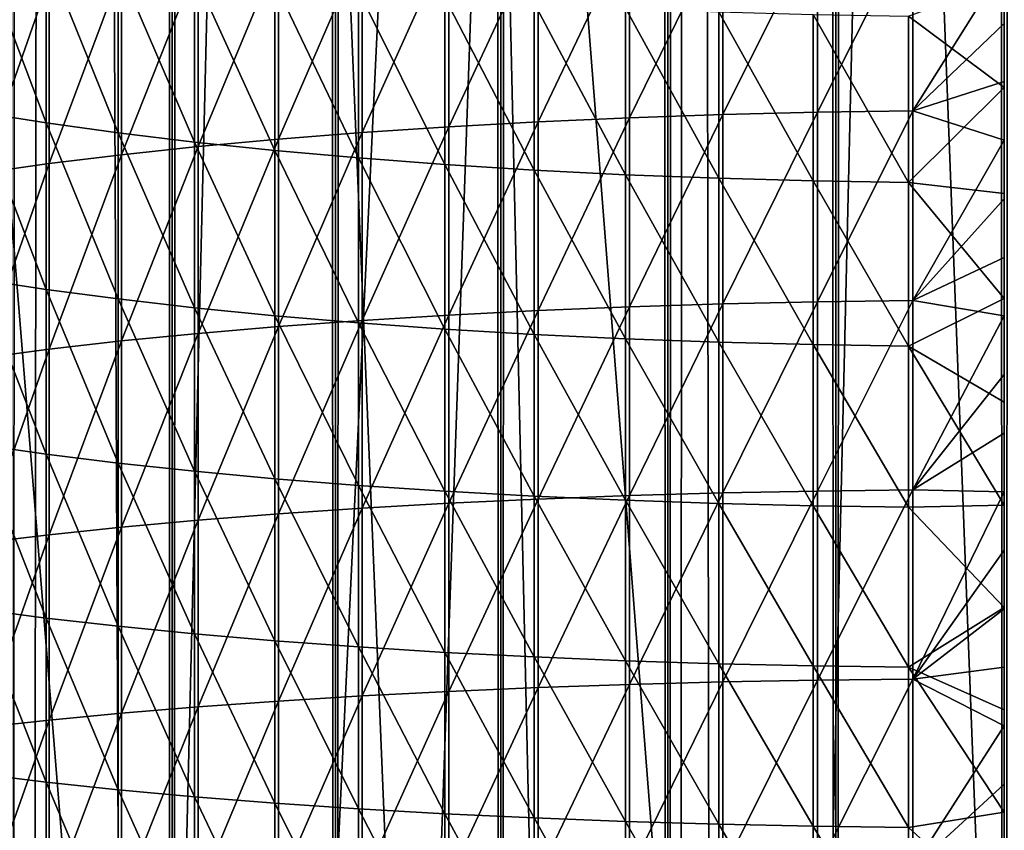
# Model space of a CAD drawing. Header units: millimetres. Extents: x -46 to 46, y -9 to 3208.
# Tile 269 of 401: x -2.46 to 0, y 27.63 to 29.65. Entities that reach past the tile are written whole.
import ezdxf

# ---------------------------------------------------------------- set-up
doc = ezdxf.new("R2010")
doc.units = ezdxf.units.MM
doc.header["$LTSCALE"] = 65.185185
for name, color, linetype in [('18', 7, 'CONTINUOUS'), ('19', 7, 'CONTINUOUS'), ('28', 7, 'CONTINUOUS'), ('30', 7, 'CONTINUOUS'), ('31', 7, 'CONTINUOUS'), ('32', 7, 'CONTINUOUS'), ('33', 7, 'CONTINUOUS')]:
    doc.layers.add(name, color=color, linetype=linetype)

msp = doc.modelspace()

# ---------------------------------------------------------------- linework, layer by layer
at = {"layer": '18', "color": 7, "linetype": 'CONTINUOUS'}
for points in [[(-2.4771, 11.3, 65.0791), (-2.0763, 11.3, 65.2069), (-2.4771, 1111.3, 65.0791), (-2.4771, 11.3, 65.0791)], [(-2.4771, 1111.3, 65.0791), (-2.0763, 11.3, 65.2069), (-2.0763, 1111.3, 65.2069), (-2.4771, 1111.3, 65.0791)], [(-2.0763, 11.3, 50.7931), (-2.4771, 11.3, 50.9209), (-2.0763, 1111.3, 50.7931), (-2.0763, 11.3, 50.7931)], [(-2.0763, 1111.3, 50.7931), (-2.4771, 11.3, 50.9209), (-2.4771, 1111.3, 50.9209), (-2.0763, 1111.3, 50.7931)], [(-2.0763, 11.3, 65.2069), (-1.6689, 11.3, 65.312), (-2.0763, 1111.3, 65.2069), (-2.0763, 11.3, 65.2069)], [(-2.0763, 1111.3, 65.2069), (-1.6689, 11.3, 65.312), (-1.6689, 1111.3, 65.312), (-2.0763, 1111.3, 65.2069)], [(-1.6689, 11.3, 50.688), (-2.0763, 11.3, 50.7931), (-1.6689, 1111.3, 50.688), (-1.6689, 11.3, 50.688)], [(-1.6689, 1111.3, 50.688), (-2.0763, 11.3, 50.7931), (-2.0763, 1111.3, 50.7931), (-1.6689, 1111.3, 50.688)], [(-1.6689, 11.3, 65.312), (-1.2563, 11.3, 65.394), (-1.6689, 1111.3, 65.312), (-1.6689, 11.3, 65.312)], [(-1.6689, 1111.3, 65.312), (-1.2563, 11.3, 65.394), (-1.2563, 1111.3, 65.394), (-1.6689, 1111.3, 65.312)], [(-1.2563, 11.3, 50.606), (-1.6689, 11.3, 50.688), (-1.2563, 1111.3, 50.606), (-1.2563, 11.3, 50.606)], [(-1.2563, 1111.3, 50.606), (-1.6689, 11.3, 50.688), (-1.6689, 1111.3, 50.688), (-1.2563, 1111.3, 50.606)], [(-1.2563, 11.3, 65.394), (-0.8397, 11.3, 65.4528), (-1.2563, 1111.3, 65.394), (-1.2563, 11.3, 65.394)], [(-1.2563, 1111.3, 65.394), (-0.8397, 11.3, 65.4528), (-0.8397, 1111.3, 65.4528), (-1.2563, 1111.3, 65.394)], [(-0.8397, 11.3, 50.5472), (-1.2563, 11.3, 50.606), (-0.8397, 1111.3, 50.5472), (-0.8397, 11.3, 50.5472)], [(-0.8397, 1111.3, 50.5472), (-1.2563, 11.3, 50.606), (-1.2563, 1111.3, 50.606), (-0.8397, 1111.3, 50.5472)], [(-0.8397, 11.3, 65.4528), (-0.4205, 11.3, 65.4882), (-0.8397, 1111.3, 65.4528), (-0.8397, 11.3, 65.4528)], [(-0.8397, 1111.3, 65.4528), (-0.4205, 11.3, 65.4882), (-0.4205, 1111.3, 65.4882), (-0.8397, 1111.3, 65.4528)], [(-0.4205, 11.3, 50.5118), (-0.8397, 11.3, 50.5472), (-0.4205, 1111.3, 50.5118), (-0.4205, 11.3, 50.5118)], [(-0.4205, 1111.3, 50.5118), (-0.8397, 11.3, 50.5472), (-0.8397, 1111.3, 50.5472), (-0.4205, 1111.3, 50.5118)], [(0, 11.3, 65.5), (0, 1111.3, 65.5), (-0.4205, 1111.3, 65.4882), (0, 11.3, 65.5)], [(-0.4205, 11.3, 65.4882), (0, 11.3, 65.5), (-0.4205, 1111.3, 65.4882), (-0.4205, 11.3, 65.4882)], [(0, 11.3, 50.5), (-0.4205, 11.3, 50.5118), (0, 1111.3, 50.5), (0, 11.3, 50.5)], [(0, 1111.3, 50.5), (-0.4205, 11.3, 50.5118), (-0.4205, 1111.3, 50.5118), (0, 1111.3, 50.5)]]:
    msp.add_3dface(points, dxfattribs=at)
at = {"layer": '19', "color": 7, "linetype": 'CONTINUOUS'}
for points in [[(0, 1111.3, 65.5), (0, 11.3, 65.5), (0.4205, 11.3, 65.4882), (0, 1111.3, 65.5)], [(0, 1111.3, 65.5), (0.4205, 11.3, 65.4882), (0.4205, 1111.3, 65.4882), (0, 1111.3, 65.5)], [(0, 11.3, 50.5), (0, 1111.3, 50.5), (0.4205, 1111.3, 50.5118), (0, 11.3, 50.5)], [(0.4205, 11.3, 50.5118), (0, 11.3, 50.5), (0.4205, 1111.3, 50.5118), (0.4205, 11.3, 50.5118)]]:
    msp.add_3dface(points, dxfattribs=at)
at = {"layer": '28', "color": 7, "linetype": 'CONTINUOUS'}
for points in [[(-0.4664, 29.8927, 61.1162), (-0.4664, 29.4237, 61.1856), (-0.2284, 29.8963, 61.1396), (-0.4664, 29.8927, 61.1162)], [(-0.2284, 29.8963, 61.1396), (-0.4664, 29.4237, 61.1856), (-0.2284, 29.4271, 61.2092), (-0.2284, 29.8963, 61.1396)], [(-0.2284, 29.8963, 61.1396), (-0.2284, 29.4271, 61.2092), (0, 29.7906, 61.1632), (-0.2284, 29.8963, 61.1396)], [(-1.1631, 29.8674, 60.9504), (-1.1631, 29.4, 61.0196), (-0.9348, 29.8782, 61.0213), (-1.1631, 29.8674, 60.9504)], [(-0.9348, 29.8782, 61.0213), (-1.1631, 29.4, 61.0196), (-0.9348, 29.4101, 61.0907), (-0.9348, 29.8782, 61.0213)], [(-0.9348, 29.8782, 61.0213), (-0.9348, 29.4101, 61.0907), (-0.7023, 29.8867, 61.0766), (-0.9348, 29.8782, 61.0213)], [(-0.7023, 29.8867, 61.0766), (-0.9348, 29.4101, 61.0907), (-0.7023, 29.4181, 61.1461), (-0.7023, 29.8867, 61.0766)], [(-0.7023, 29.8867, 61.0766), (-0.7023, 29.4181, 61.1461), (-0.4664, 29.8927, 61.1162), (-0.7023, 29.8867, 61.0766)], [(-0.4664, 29.8927, 61.1162), (-0.7023, 29.4181, 61.1461), (-0.4664, 29.4237, 61.1856), (-0.4664, 29.8927, 61.1162)], [(-2.3907, 29.8177, 55.0262), (-2.3907, 29.3973, 55.0951), (-2.5597, 29.8455, 55.1932), (-2.3907, 29.8177, 55.0262)], [(-2.5597, 29.8455, 55.1932), (-2.3907, 29.3973, 55.0951), (-2.5597, 29.4241, 55.2622), (-2.5597, 29.8455, 55.1932)], [(-1.6022, 29.8387, 60.7632), (-1.6022, 29.3732, 60.8322), (-1.3859, 29.8542, 60.8642), (-1.6022, 29.8387, 60.7632)], [(-1.3859, 29.8542, 60.8642), (-1.6022, 29.3732, 60.8322), (-1.3858, 29.3876, 60.9334), (-1.3859, 29.8542, 60.8642)], [(-1.3859, 29.8542, 60.8642), (-1.3858, 29.3876, 60.9334), (-1.1631, 29.8674, 60.9504), (-1.3859, 29.8542, 60.8642)], [(-1.1631, 29.8674, 60.9504), (-1.3858, 29.3876, 60.9334), (-1.1631, 29.4, 61.0196), (-1.1631, 29.8674, 60.9504)], [(-2.0113, 29.8013, 60.5187), (-2.0113, 29.3381, 60.5873), (-1.811, 29.8211, 60.6479), (-2.0113, 29.8013, 60.5187)], [(-1.811, 29.8211, 60.6479), (-2.0113, 29.3381, 60.5873), (-1.811, 29.3566, 60.7167), (-1.811, 29.8211, 60.6479)], [(-1.811, 29.8211, 60.6479), (-1.811, 29.3566, 60.7167), (-1.6022, 29.8387, 60.7632), (-1.811, 29.8211, 60.6479)], [(-1.6022, 29.8387, 60.7632), (-1.811, 29.3566, 60.7167), (-1.6022, 29.3732, 60.8322), (-1.6022, 29.8387, 60.7632)], [(-2.2105, 29.7919, 54.871), (-2.2105, 29.3723, 54.9397), (-2.3907, 29.8177, 55.0262), (-2.2105, 29.7919, 54.871)], [(-2.3907, 29.8177, 55.0262), (-2.2105, 29.3723, 54.9397), (-2.3907, 29.3973, 55.0951), (-2.3907, 29.8177, 55.0262)], [(-2.2023, 29.7795, 60.3762), (-2.2023, 29.3177, 60.4447), (-2.0113, 29.8013, 60.5187), (-2.2023, 29.7795, 60.3762)], [(-2.0113, 29.8013, 60.5187), (-2.2023, 29.3177, 60.4447), (-2.0113, 29.3381, 60.5873), (-2.0113, 29.8013, 60.5187)], [(-2.383, 29.7558, 60.2212), (-2.383, 29.2955, 60.2894), (-2.2023, 29.7795, 60.3762), (-2.383, 29.7558, 60.2212)], [(-2.2023, 29.7795, 60.3762), (-2.383, 29.2955, 60.2894), (-2.2023, 29.3177, 60.4447), (-2.2023, 29.7795, 60.3762)], [(-2.02, 29.7681, 54.7283), (-2.02, 29.3493, 54.7969), (-2.2105, 29.7919, 54.871), (-2.02, 29.7681, 54.7283)], [(-2.2105, 29.7919, 54.871), (-2.02, 29.3493, 54.7969), (-2.2105, 29.3723, 54.9397), (-2.2105, 29.7919, 54.871)], [(0, 29.7906, 61.1632), (-0.2284, 29.4271, 61.2092), (0, 29.6457, 61.1849), (0, 29.7906, 61.1632)], [(-2.5525, 29.7303, 60.0544), (-2.5525, 29.2716, 60.1224), (-2.383, 29.7558, 60.2212), (-2.5525, 29.7303, 60.0544)], [(-2.383, 29.7558, 60.2212), (-2.5525, 29.2716, 60.1224), (-2.383, 29.2955, 60.2894), (-2.383, 29.7558, 60.2212)], [(-1.82, 29.7465, 54.5988), (-1.82, 29.3284, 54.6673), (-2.02, 29.7681, 54.7283), (-1.82, 29.7465, 54.5988)], [(-2.02, 29.7681, 54.7283), (-1.82, 29.3284, 54.6673), (-2.02, 29.3493, 54.7969), (-2.02, 29.7681, 54.7283)], [(0, 29.7526, 54.0803), (0, 29.4854, 54.1246), (-0.2389, 29.664, 54.1034), (0, 29.7526, 54.0803)], [(-1.6115, 29.7272, 54.483), (-1.6115, 29.3098, 54.5514), (-1.82, 29.7465, 54.5988), (-1.6115, 29.7272, 54.483)], [(-1.82, 29.7465, 54.5988), (-1.6115, 29.3098, 54.5514), (-1.82, 29.3284, 54.6673), (-1.82, 29.7465, 54.5988)], [(-1.3955, 29.7103, 54.3816), (-1.3955, 29.2935, 54.4499), (-1.6115, 29.7272, 54.483), (-1.3955, 29.7103, 54.3816)], [(-1.6115, 29.7272, 54.483), (-1.3955, 29.2935, 54.4499), (-1.6115, 29.3098, 54.5514), (-1.6115, 29.7272, 54.483)], [(-1.173, 29.6959, 54.295), (-1.173, 29.2795, 54.3632), (-1.3955, 29.7103, 54.3816), (-1.173, 29.6959, 54.295)], [(-1.3955, 29.7103, 54.3816), (-1.173, 29.2795, 54.3632), (-1.3955, 29.2935, 54.4499), (-1.3955, 29.7103, 54.3816)], [(-0.945, 29.684, 54.2235), (-0.945, 29.268, 54.2917), (-1.173, 29.6959, 54.295), (-0.945, 29.684, 54.2235)], [(-1.173, 29.6959, 54.295), (-0.945, 29.268, 54.2917), (-1.173, 29.2795, 54.3632), (-1.173, 29.6959, 54.295)], [(-0.7126, 29.6747, 54.1676), (-0.7126, 29.259, 54.2357), (-0.945, 29.684, 54.2235), (-0.7126, 29.6747, 54.1676)], [(-0.945, 29.684, 54.2235), (-0.7126, 29.259, 54.2357), (-0.945, 29.268, 54.2917), (-0.945, 29.684, 54.2235)], [(-0.4768, 29.668, 54.1275), (-0.4768, 29.2526, 54.1955), (-0.7126, 29.6747, 54.1676), (-0.4768, 29.668, 54.1275)], [(-0.7126, 29.6747, 54.1676), (-0.4768, 29.2526, 54.1955), (-0.7126, 29.259, 54.2357), (-0.7126, 29.6747, 54.1676)], [(-0.2389, 29.664, 54.1034), (-0.2389, 29.2487, 54.1714), (-0.4768, 29.668, 54.1275), (-0.2389, 29.664, 54.1034)], [(-0.4768, 29.668, 54.1275), (-0.2389, 29.2487, 54.1714), (-0.4768, 29.2526, 54.1955), (-0.4768, 29.668, 54.1275)], [(-0.2389, 29.664, 54.1034), (0, 29.4854, 54.1246), (-0.2389, 29.2487, 54.1714), (-0.2389, 29.664, 54.1034)], [(0, 29.6457, 61.1849), (-0.2284, 29.4271, 61.2092), (0, 29.5002, 61.2062), (0, 29.6457, 61.1849)], [(0, 29.4854, 54.1246), (0, 29.2207, 54.1676), (-0.2389, 29.2487, 54.1714), (0, 29.4854, 54.1246)], [(0, 29.5002, 61.2062), (-0.2284, 29.4271, 61.2092), (0, 29.3542, 61.2271), (0, 29.5002, 61.2062)], [(-2.3907, 29.3973, 55.0951), (-2.3907, 28.9815, 55.1604), (-2.5597, 29.4241, 55.2622), (-2.3907, 29.3973, 55.0951)], [(-2.5597, 29.4241, 55.2622), (-2.3907, 28.9815, 55.1604), (-2.5597, 29.0071, 55.3277), (-2.5597, 29.4241, 55.2622)], [(-1.1631, 29.4, 61.0196), (-1.1631, 28.9291, 61.0845), (-0.9348, 29.4101, 61.0907), (-1.1631, 29.4, 61.0196)], [(-0.9348, 29.4101, 61.0907), (-1.1631, 28.9291, 61.0845), (-0.9348, 28.9385, 61.1556), (-0.9348, 29.4101, 61.0907)], [(-0.9348, 29.4101, 61.0907), (-0.9348, 28.9385, 61.1556), (-0.7023, 29.4181, 61.1461), (-0.9348, 29.4101, 61.0907)], [(-0.7023, 29.4181, 61.1461), (-0.9348, 28.9385, 61.1556), (-0.7023, 28.9458, 61.2111), (-0.7023, 29.4181, 61.1461)], [(-0.7023, 29.4181, 61.1461), (-0.7023, 28.9458, 61.2111), (-0.4664, 29.4237, 61.1856), (-0.7023, 29.4181, 61.1461)], [(-0.4664, 29.4237, 61.1856), (-0.7023, 28.9458, 61.2111), (-0.4664, 28.951, 61.2507), (-0.4664, 29.4237, 61.1856)], [(-0.4664, 29.4237, 61.1856), (-0.4664, 28.951, 61.2507), (-0.2284, 29.4271, 61.2092), (-0.4664, 29.4237, 61.1856)], [(-0.2284, 29.4271, 61.2092), (-0.4664, 28.951, 61.2507), (-0.2284, 28.9542, 61.2743), (-0.2284, 29.4271, 61.2092)], [(-0.2284, 29.4271, 61.2092), (-0.2284, 28.9542, 61.2743), (0, 29.3542, 61.2271), (-0.2284, 29.4271, 61.2092)], [(-2.2105, 29.3723, 54.9397), (-2.2105, 28.9577, 55.0048), (-2.3907, 29.3973, 55.0951), (-2.2105, 29.3723, 54.9397)], [(-2.3907, 29.3973, 55.0951), (-2.2105, 28.9577, 55.0048), (-2.3907, 28.9815, 55.1604), (-2.3907, 29.3973, 55.0951)], [(-1.6022, 29.3732, 60.8322), (-1.6022, 28.9042, 60.8968), (-1.3858, 29.3876, 60.9334), (-1.6022, 29.3732, 60.8322)], [(-1.3858, 29.3876, 60.9334), (-1.6022, 28.9042, 60.8968), (-1.3858, 28.9176, 60.9981), (-1.3858, 29.3876, 60.9334)], [(-1.3858, 29.3876, 60.9334), (-1.3858, 28.9176, 60.9981), (-1.1631, 29.4, 61.0196), (-1.3858, 29.3876, 60.9334)], [(-1.1631, 29.4, 61.0196), (-1.3858, 28.9176, 60.9981), (-1.1631, 28.9291, 61.0845), (-1.1631, 29.4, 61.0196)], [(-2.02, 29.3493, 54.7969), (-2.0199, 28.9358, 54.8618), (-2.2105, 29.3723, 54.9397), (-2.02, 29.3493, 54.7969)], [(-2.2105, 29.3723, 54.9397), (-2.0199, 28.9358, 54.8618), (-2.2105, 28.9577, 55.0048), (-2.2105, 29.3723, 54.9397)], [(-2.0113, 29.3381, 60.5873), (-2.0113, 28.8718, 60.6515), (-1.811, 29.3566, 60.7167), (-2.0113, 29.3381, 60.5873)], [(-1.811, 29.3566, 60.7167), (-2.0113, 28.8718, 60.6515), (-1.811, 28.889, 60.7811), (-1.811, 29.3566, 60.7167)], [(-1.811, 29.3566, 60.7167), (-1.811, 28.889, 60.7811), (-1.6022, 29.3732, 60.8322), (-1.811, 29.3566, 60.7167)], [(-1.6022, 29.3732, 60.8322), (-1.811, 28.889, 60.7811), (-1.6022, 28.9042, 60.8968), (-1.6022, 29.3732, 60.8322)], [(0, 29.3542, 61.2271), (-0.2284, 28.9542, 61.2743), (0, 29.208, 61.2475), (0, 29.3542, 61.2271)], [(-2.2023, 29.3177, 60.4447), (-2.2023, 28.8529, 60.5087), (-2.0113, 29.3381, 60.5873), (-2.2023, 29.3177, 60.4447)], [(-2.0113, 29.3381, 60.5873), (-2.2023, 28.8529, 60.5087), (-2.0113, 28.8718, 60.6515), (-2.0113, 29.3381, 60.5873)], [(-1.82, 29.3284, 54.6673), (-1.82, 28.916, 54.732), (-2.02, 29.3493, 54.7969), (-1.82, 29.3284, 54.6673)], [(-2.02, 29.3493, 54.7969), (-1.82, 28.916, 54.732), (-2.0199, 28.9358, 54.8618), (-2.02, 29.3493, 54.7969)], [(-2.383, 29.2955, 60.2894), (-2.383, 28.8324, 60.3532), (-2.2023, 29.3177, 60.4447), (-2.383, 29.2955, 60.2894)], [(-2.2023, 29.3177, 60.4447), (-2.383, 28.8324, 60.3532), (-2.2023, 28.8529, 60.5087), (-2.2023, 29.3177, 60.4447)], [(-1.6115, 29.3098, 54.5514), (-1.6115, 28.8982, 54.6161), (-1.82, 29.3284, 54.6673), (-1.6115, 29.3098, 54.5514)], [(-1.82, 29.3284, 54.6673), (-1.6115, 28.8982, 54.6161), (-1.82, 28.916, 54.732), (-1.82, 29.3284, 54.6673)], [(-1.3955, 29.2935, 54.4499), (-1.3955, 28.8827, 54.5144), (-1.6115, 29.3098, 54.5514), (-1.3955, 29.2935, 54.4499)], [(-1.6115, 29.3098, 54.5514), (-1.3955, 28.8827, 54.5144), (-1.6115, 28.8982, 54.6161), (-1.6115, 29.3098, 54.5514)], [(-2.5525, 29.2716, 60.1224), (-2.5525, 28.8103, 60.1859), (-2.383, 29.2955, 60.2894), (-2.5525, 29.2716, 60.1224)], [(-2.383, 29.2955, 60.2894), (-2.5525, 28.8103, 60.1859), (-2.383, 28.8324, 60.3532), (-2.383, 29.2955, 60.2894)], [(-1.173, 29.2795, 54.3632), (-1.173, 28.8694, 54.4276), (-1.3955, 29.2935, 54.4499), (-1.173, 29.2795, 54.3632)], [(-1.3955, 29.2935, 54.4499), (-1.173, 28.8694, 54.4276), (-1.3955, 28.8827, 54.5144), (-1.3955, 29.2935, 54.4499)], [(-0.945, 29.268, 54.2917), (-0.945, 28.8584, 54.356), (-1.173, 29.2795, 54.3632), (-0.945, 29.268, 54.2917)], [(-1.173, 29.2795, 54.3632), (-0.945, 28.8584, 54.356), (-1.173, 28.8694, 54.4276), (-1.173, 29.2795, 54.3632)], [(-0.7126, 29.259, 54.2357), (-0.7126, 28.8499, 54.3), (-0.945, 29.268, 54.2917), (-0.7126, 29.259, 54.2357)], [(-0.945, 29.268, 54.2917), (-0.7126, 28.8499, 54.3), (-0.945, 28.8584, 54.356), (-0.945, 29.268, 54.2917)], [(-0.4768, 29.2526, 54.1955), (-0.4768, 28.8437, 54.2598), (-0.7126, 29.259, 54.2357), (-0.4768, 29.2526, 54.1955)], [(-0.7126, 29.259, 54.2357), (-0.4768, 28.8437, 54.2598), (-0.7126, 28.8499, 54.3), (-0.7126, 29.259, 54.2357)], [(-0.2389, 29.2487, 54.1714), (-0.2389, 28.84, 54.2356), (-0.4768, 29.2526, 54.1955), (-0.2389, 29.2487, 54.1714)], [(-0.4768, 29.2526, 54.1955), (-0.2389, 28.84, 54.2356), (-0.4768, 28.8437, 54.2598), (-0.4768, 29.2526, 54.1955)], [(0, 29.2207, 54.1676), (0, 28.9588, 54.209), (-0.2389, 29.2487, 54.1714), (0, 29.2207, 54.1676)], [(-0.2389, 29.2487, 54.1714), (0, 28.9588, 54.209), (-0.2389, 28.84, 54.2356), (-0.2389, 29.2487, 54.1714)], [(0, 29.208, 61.2475), (-0.2284, 28.9542, 61.2743), (0, 29.0616, 61.2675), (0, 29.208, 61.2475)], [(0, 29.0616, 61.2675), (-0.2284, 28.9542, 61.2743), (0, 28.9153, 61.2869), (0, 29.0616, 61.2675)], [(-2.3907, 28.9815, 55.1604), (-2.3907, 28.5704, 55.2213), (-2.5597, 29.0071, 55.3277), (-2.3907, 28.9815, 55.1604)], [(-2.5597, 29.0071, 55.3277), (-2.3907, 28.5704, 55.2213), (-2.5597, 28.5944, 55.3889), (-2.5597, 29.0071, 55.3277)], [(-2.2105, 28.9577, 55.0048), (-2.2105, 28.5481, 55.0656), (-2.3907, 28.9815, 55.1604), (-2.2105, 28.9577, 55.0048)], [(-2.3907, 28.9815, 55.1604), (-2.2105, 28.5481, 55.0656), (-2.3907, 28.5704, 55.2213), (-2.3907, 28.9815, 55.1604)], [(-2.0199, 28.9358, 54.8618), (-2.0199, 28.5276, 54.9224), (-2.2105, 28.9577, 55.0048), (-2.0199, 28.9358, 54.8618)], [(-2.2105, 28.9577, 55.0048), (-2.0199, 28.5276, 54.9224), (-2.2105, 28.5481, 55.0656), (-2.2105, 28.9577, 55.0048)], [(-1.1631, 28.9291, 61.0845), (-1.1631, 28.4582, 61.1442), (-0.9348, 28.9385, 61.1556), (-1.1631, 28.9291, 61.0845)], [(-0.9348, 28.9385, 61.1556), (-1.1631, 28.4582, 61.1442), (-0.9348, 28.4668, 61.2154), (-0.9348, 28.9385, 61.1556)], [(-0.9348, 28.9385, 61.1556), (-0.9348, 28.4668, 61.2154), (-0.7023, 28.9458, 61.2111), (-0.9348, 28.9385, 61.1556)], [(-0.7023, 28.9458, 61.2111), (-0.9348, 28.4668, 61.2154), (-0.7023, 28.4736, 61.271), (-0.7023, 28.9458, 61.2111)], [(-0.7023, 28.9458, 61.2111), (-0.7023, 28.4736, 61.271), (-0.4664, 28.951, 61.2507), (-0.7023, 28.9458, 61.2111)], [(-0.4664, 28.951, 61.2507), (-0.7023, 28.4736, 61.271), (-0.4664, 28.4784, 61.3107), (-0.4664, 28.951, 61.2507)], [(-0.4664, 28.951, 61.2507), (-0.4664, 28.4784, 61.3107), (-0.2284, 28.9542, 61.2743), (-0.4664, 28.951, 61.2507)], [(-0.2284, 28.9542, 61.2743), (-0.4664, 28.4784, 61.3107), (-0.2284, 28.4813, 61.3343), (-0.2284, 28.9542, 61.2743)], [(0, 28.9588, 54.209), (0, 28.6998, 54.2486), (-0.2389, 28.84, 54.2356), (0, 28.9588, 54.209)], [(-0.2284, 28.9542, 61.2743), (-0.2284, 28.4813, 61.3343), (0, 28.9153, 61.2869), (-0.2284, 28.9542, 61.2743)], [(-1.82, 28.916, 54.732), (-1.82, 28.509, 54.7924), (-2.0199, 28.9358, 54.8618), (-1.82, 28.916, 54.732)], [(-2.0199, 28.9358, 54.8618), (-1.82, 28.509, 54.7924), (-2.0199, 28.5276, 54.9224), (-2.0199, 28.9358, 54.8618)], [(-1.6115, 28.8982, 54.6161), (-1.6115, 28.4924, 54.6762), (-1.82, 28.916, 54.732), (-1.6115, 28.8982, 54.6161)], [(-1.82, 28.916, 54.732), (-1.6115, 28.4924, 54.6762), (-1.82, 28.509, 54.7924), (-1.82, 28.916, 54.732)], [(-1.6022, 28.9042, 60.8968), (-1.6022, 28.4353, 60.9563), (-1.3858, 28.9176, 60.9981), (-1.6022, 28.9042, 60.8968)], [(-1.3858, 28.9176, 60.9981), (-1.6022, 28.4353, 60.9563), (-1.3859, 28.4477, 61.0577), (-1.3858, 28.9176, 60.9981)], [(-1.3858, 28.9176, 60.9981), (-1.3859, 28.4477, 61.0577), (-1.1631, 28.9291, 61.0845), (-1.3858, 28.9176, 60.9981)], [(-1.1631, 28.9291, 61.0845), (-1.3859, 28.4477, 61.0577), (-1.1631, 28.4582, 61.1442), (-1.1631, 28.9291, 61.0845)], [(0, 28.9153, 61.2869), (-0.2284, 28.4813, 61.3343), (0, 28.769, 61.3059), (0, 28.9153, 61.2869)], [(-2.0113, 28.8718, 60.6515), (-2.0113, 28.4055, 60.7106), (-1.811, 28.889, 60.7811), (-2.0113, 28.8718, 60.6515)], [(-1.811, 28.889, 60.7811), (-2.0113, 28.4055, 60.7106), (-1.811, 28.4213, 60.8404), (-1.811, 28.889, 60.7811)], [(-1.811, 28.889, 60.7811), (-1.811, 28.4213, 60.8404), (-1.6022, 28.9042, 60.8968), (-1.811, 28.889, 60.7811)], [(-1.6022, 28.9042, 60.8968), (-1.811, 28.4213, 60.8404), (-1.6022, 28.4353, 60.9563), (-1.6022, 28.9042, 60.8968)], [(-1.3955, 28.8827, 54.5144), (-1.3955, 28.4779, 54.5744), (-1.6115, 28.8982, 54.6161), (-1.3955, 28.8827, 54.5144)], [(-1.6115, 28.8982, 54.6161), (-1.3955, 28.4779, 54.5744), (-1.6115, 28.4924, 54.6762), (-1.6115, 28.8982, 54.6161)], [(-2.2023, 28.8529, 60.5087), (-2.2023, 28.3881, 60.5676), (-2.0113, 28.8718, 60.6515), (-2.2023, 28.8529, 60.5087)], [(-2.0113, 28.8718, 60.6515), (-2.2023, 28.3881, 60.5676), (-2.0113, 28.4055, 60.7106), (-2.0113, 28.8718, 60.6515)], [(-1.173, 28.8694, 54.4276), (-1.173, 28.4654, 54.4875), (-1.3955, 28.8827, 54.5144), (-1.173, 28.8694, 54.4276)], [(-1.3955, 28.8827, 54.5144), (-1.173, 28.4654, 54.4875), (-1.3955, 28.4779, 54.5744), (-1.3955, 28.8827, 54.5144)], [(-0.945, 28.8584, 54.356), (-0.945, 28.4552, 54.4158), (-1.173, 28.8694, 54.4276), (-0.945, 28.8584, 54.356)], [(-1.173, 28.8694, 54.4276), (-0.945, 28.4552, 54.4158), (-1.173, 28.4654, 54.4875), (-1.173, 28.8694, 54.4276)], [(-2.383, 28.8324, 60.3532), (-2.383, 28.3692, 60.412), (-2.2023, 28.8529, 60.5087), (-2.383, 28.8324, 60.3532)], [(-2.2023, 28.8529, 60.5087), (-2.383, 28.3692, 60.412), (-2.2023, 28.3881, 60.5676), (-2.2023, 28.8529, 60.5087)], [(-0.7126, 28.8499, 54.3), (-0.7126, 28.4471, 54.3597), (-0.945, 28.8584, 54.356), (-0.7126, 28.8499, 54.3)], [(-0.945, 28.8584, 54.356), (-0.7126, 28.4471, 54.3597), (-0.945, 28.4552, 54.4158), (-0.945, 28.8584, 54.356)], [(-0.4768, 28.8437, 54.2598), (-0.4768, 28.4414, 54.3194), (-0.7126, 28.8499, 54.3), (-0.4768, 28.8437, 54.2598)], [(-0.7126, 28.8499, 54.3), (-0.4768, 28.4414, 54.3194), (-0.7126, 28.4471, 54.3597), (-0.7126, 28.8499, 54.3)], [(-0.2389, 28.84, 54.2356), (-0.2389, 28.4379, 54.2952), (-0.4768, 28.8437, 54.2598), (-0.2389, 28.84, 54.2356)], [(-0.4768, 28.8437, 54.2598), (-0.2389, 28.4379, 54.2952), (-0.4768, 28.4414, 54.3194), (-0.4768, 28.8437, 54.2598)], [(0, 28.6998, 54.2486), (0, 28.4432, 54.2862), (-0.2389, 28.84, 54.2356), (0, 28.6998, 54.2486)], [(-0.2389, 28.84, 54.2356), (0, 28.4432, 54.2862), (-0.2389, 28.4379, 54.2952), (-0.2389, 28.84, 54.2356)], [(-2.5525, 28.8103, 60.1859), (-2.5525, 28.3489, 60.2444), (-2.383, 28.8324, 60.3532), (-2.5525, 28.8103, 60.1859)], [(-2.383, 28.8324, 60.3532), (-2.5525, 28.3489, 60.2444), (-2.383, 28.3692, 60.412), (-2.383, 28.8324, 60.3532)], [(0, 28.769, 61.3059), (-0.2284, 28.4813, 61.3343), (0, 28.6228, 61.3244), (0, 28.769, 61.3059)], [(0, 28.6228, 61.3244), (-0.2284, 28.4813, 61.3343), (0, 28.4766, 61.3423), (0, 28.6228, 61.3244)], [(-2.3907, 28.5704, 55.2213), (-2.3907, 28.1613, 55.2776), (-2.5597, 28.5944, 55.3889), (-2.3907, 28.5704, 55.2213)], [(-2.5597, 28.5944, 55.3889), (-2.3907, 28.1613, 55.2776), (-2.5597, 28.1835, 55.4454), (-2.5597, 28.5944, 55.3889)], [(-2.2105, 28.5481, 55.0656), (-2.2105, 28.1407, 55.1216), (-2.3907, 28.5704, 55.2213), (-2.2105, 28.5481, 55.0656)], [(-2.3907, 28.5704, 55.2213), (-2.2105, 28.1407, 55.1216), (-2.3907, 28.1613, 55.2776), (-2.3907, 28.5704, 55.2213)], [(-2.0199, 28.5276, 54.9224), (-2.0199, 28.1217, 54.9782), (-2.2105, 28.5481, 55.0656), (-2.0199, 28.5276, 54.9224)], [(-2.2105, 28.5481, 55.0656), (-2.0199, 28.1217, 54.9782), (-2.2105, 28.1407, 55.1216), (-2.2105, 28.5481, 55.0656)], [(-1.82, 28.509, 54.7924), (-1.82, 28.1045, 54.8481), (-2.0199, 28.5276, 54.9224), (-1.82, 28.509, 54.7924)], [(-2.0199, 28.5276, 54.9224), (-1.82, 28.1045, 54.8481), (-2.0199, 28.1217, 54.9782), (-2.0199, 28.5276, 54.9224)], [(-1.6115, 28.4924, 54.6762), (-1.6115, 28.0892, 54.7317), (-1.82, 28.509, 54.7924), (-1.6115, 28.4924, 54.6762)], [(-1.82, 28.509, 54.7924), (-1.6115, 28.0892, 54.7317), (-1.82, 28.1045, 54.8481), (-1.82, 28.509, 54.7924)], [(-1.3955, 28.4779, 54.5744), (-1.3955, 28.0757, 54.6298), (-1.6115, 28.4924, 54.6762), (-1.3955, 28.4779, 54.5744)], [(-1.6115, 28.4924, 54.6762), (-1.3955, 28.0757, 54.6298), (-1.6115, 28.0892, 54.7317), (-1.6115, 28.4924, 54.6762)], [(-1.173, 28.4654, 54.4875), (-1.173, 28.0642, 54.5427), (-1.3955, 28.4779, 54.5744), (-1.173, 28.4654, 54.4875)], [(-1.3955, 28.4779, 54.5744), (-1.173, 28.0642, 54.5427), (-1.3955, 28.0757, 54.6298), (-1.3955, 28.4779, 54.5744)], [(-0.9348, 28.4668, 61.2154), (-0.9348, 27.9957, 61.2702), (-0.7023, 28.4736, 61.271), (-0.9348, 28.4668, 61.2154)], [(-0.7023, 28.4736, 61.271), (-0.9348, 27.9957, 61.2702), (-0.7023, 28.0019, 61.3258), (-0.7023, 28.4736, 61.271)], [(-0.7023, 28.4736, 61.271), (-0.7023, 28.0019, 61.3258), (-0.4664, 28.4784, 61.3107), (-0.7023, 28.4736, 61.271)], [(-0.4664, 28.4784, 61.3107), (-0.7023, 28.0019, 61.3258), (-0.4664, 28.0063, 61.3655), (-0.4664, 28.4784, 61.3107)], [(-0.4664, 28.4784, 61.3107), (-0.4664, 28.0063, 61.3655), (-0.2284, 28.4813, 61.3343), (-0.4664, 28.4784, 61.3107)], [(-0.2284, 28.4813, 61.3343), (-0.4664, 28.0063, 61.3655), (-0.2284, 28.009, 61.3892), (-0.2284, 28.4813, 61.3343)], [(-0.2284, 28.4813, 61.3343), (-0.2284, 28.009, 61.3892), (0, 28.4766, 61.3423), (-0.2284, 28.4813, 61.3343)], [(0, 28.4766, 61.3423), (-0.2284, 28.009, 61.3892), (0, 28.3305, 61.3598), (0, 28.4766, 61.3423)], [(-1.6022, 28.4353, 60.9563), (-1.6022, 27.9669, 61.0107), (-1.3859, 28.4477, 61.0577), (-1.6022, 28.4353, 60.9563)], [(-1.3859, 28.4477, 61.0577), (-1.6022, 27.9669, 61.0107), (-1.3858, 27.9782, 61.1123), (-1.3859, 28.4477, 61.0577)], [(-1.3859, 28.4477, 61.0577), (-1.3858, 27.9782, 61.1123), (-1.1631, 28.4582, 61.1442), (-1.3859, 28.4477, 61.0577)], [(-1.1631, 28.4582, 61.1442), (-1.3858, 27.9782, 61.1123), (-1.1631, 27.9878, 61.1989), (-1.1631, 28.4582, 61.1442)], [(-0.945, 28.4552, 54.4158), (-0.945, 28.0547, 54.4709), (-1.173, 28.4654, 54.4875), (-0.945, 28.4552, 54.4158)], [(-1.173, 28.4654, 54.4875), (-0.945, 28.0547, 54.4709), (-1.173, 28.0642, 54.5427), (-1.173, 28.4654, 54.4875)], [(-1.1631, 28.4582, 61.1442), (-1.1631, 27.9878, 61.1989), (-0.9348, 28.4668, 61.2154), (-1.1631, 28.4582, 61.1442)], [(-0.9348, 28.4668, 61.2154), (-1.1631, 27.9878, 61.1989), (-0.9348, 27.9957, 61.2702), (-0.9348, 28.4668, 61.2154)], [(-0.7126, 28.4471, 54.3597), (-0.7126, 28.0472, 54.4147), (-0.945, 28.4552, 54.4158), (-0.7126, 28.4471, 54.3597)], [(-0.945, 28.4552, 54.4158), (-0.7126, 28.0472, 54.4147), (-0.945, 28.0547, 54.4709), (-0.945, 28.4552, 54.4158)], [(-0.4768, 28.4414, 54.3194), (-0.4768, 28.0419, 54.3744), (-0.7126, 28.4471, 54.3597), (-0.4768, 28.4414, 54.3194)], [(-0.7126, 28.4471, 54.3597), (-0.4768, 28.0419, 54.3744), (-0.7126, 28.0472, 54.4147), (-0.7126, 28.4471, 54.3597)], [(-2.0113, 28.4055, 60.7106), (-2.0113, 27.9396, 60.7648), (-1.811, 28.4213, 60.8404), (-2.0113, 28.4055, 60.7106)], [(-1.811, 28.4213, 60.8404), (-2.0113, 27.9396, 60.7648), (-1.811, 27.954, 60.8947), (-1.811, 28.4213, 60.8404)], [(-1.811, 28.4213, 60.8404), (-1.811, 27.954, 60.8947), (-1.6022, 28.4353, 60.9563), (-1.811, 28.4213, 60.8404)], [(-1.6022, 28.4353, 60.9563), (-1.811, 27.954, 60.8947), (-1.6022, 27.9669, 61.0107), (-1.6022, 28.4353, 60.9563)], [(-0.2389, 28.4379, 54.2952), (-0.2389, 28.0387, 54.3501), (-0.4768, 28.4414, 54.3194), (-0.2389, 28.4379, 54.2952)], [(-0.4768, 28.4414, 54.3194), (-0.2389, 28.0387, 54.3501), (-0.4768, 28.0419, 54.3744), (-0.4768, 28.4414, 54.3194)], [(0, 28.4432, 54.2862), (0, 28.1879, 54.3219), (-0.2389, 28.4379, 54.2952), (0, 28.4432, 54.2862)], [(-0.2389, 28.4379, 54.2952), (0, 28.1879, 54.3219), (-0.2389, 28.0387, 54.3501), (-0.2389, 28.4379, 54.2952)], [(-2.2023, 28.3881, 60.5676), (-2.2023, 27.9237, 60.6216), (-2.0113, 28.4055, 60.7106), (-2.2023, 28.3881, 60.5676)], [(-2.0113, 28.4055, 60.7106), (-2.2023, 27.9237, 60.6216), (-2.0113, 27.9396, 60.7648), (-2.0113, 28.4055, 60.7106)], [(-2.383, 28.3692, 60.412), (-2.383, 27.9064, 60.4658), (-2.2023, 28.3881, 60.5676), (-2.383, 28.3692, 60.412)], [(-2.2023, 28.3881, 60.5676), (-2.383, 27.9064, 60.4658), (-2.2023, 27.9237, 60.6216), (-2.2023, 28.3881, 60.5676)], [(-2.5525, 28.3489, 60.2444), (-2.5525, 27.8878, 60.298), (-2.383, 28.3692, 60.412), (-2.5525, 28.3489, 60.2444)], [(-2.383, 28.3692, 60.412), (-2.5525, 27.8878, 60.298), (-2.383, 27.9064, 60.4658), (-2.383, 28.3692, 60.412)], [(0, 28.3305, 61.3598), (-0.2284, 28.009, 61.3892), (0, 28.1844, 61.3768), (0, 28.3305, 61.3598)], [(-2.3907, 28.1613, 55.2776), (-2.3907, 27.7517, 55.3296), (-2.5597, 28.1835, 55.4454), (-2.3907, 28.1613, 55.2776)], [(-2.5597, 28.1835, 55.4454), (-2.3907, 27.7517, 55.3296), (-2.5597, 27.7722, 55.4976), (-2.5597, 28.1835, 55.4454)], [(0, 28.1879, 54.3219), (0, 27.9326, 54.3558), (-0.2389, 28.0387, 54.3501), (0, 28.1879, 54.3219)], [(0, 28.1844, 61.3768), (-0.2284, 28.009, 61.3892), (0, 28.0384, 61.3934), (0, 28.1844, 61.3768)], [(-2.2105, 28.1407, 55.1216), (-2.2105, 27.7328, 55.1734), (-2.3907, 28.1613, 55.2776), (-2.2105, 28.1407, 55.1216)], [(-2.3907, 28.1613, 55.2776), (-2.2105, 27.7328, 55.1734), (-2.3907, 27.7517, 55.3296), (-2.3907, 28.1613, 55.2776)], [(-2.0199, 28.1217, 54.9782), (-2.0199, 27.7153, 55.0298), (-2.2105, 28.1407, 55.1216), (-2.0199, 28.1217, 54.9782)], [(-2.2105, 28.1407, 55.1216), (-2.0199, 27.7153, 55.0298), (-2.2105, 27.7328, 55.1734), (-2.2105, 28.1407, 55.1216)], [(-1.82, 28.1045, 54.8481), (-1.82, 27.6995, 54.8994), (-2.0199, 28.1217, 54.9782), (-1.82, 28.1045, 54.8481)], [(-2.0199, 28.1217, 54.9782), (-1.82, 27.6995, 54.8994), (-2.0199, 27.7153, 55.0298), (-2.0199, 28.1217, 54.9782)], [(-1.6115, 28.0892, 54.7317), (-1.6115, 27.6853, 54.7829), (-1.82, 28.1045, 54.8481), (-1.6115, 28.0892, 54.7317)], [(-1.82, 28.1045, 54.8481), (-1.6115, 27.6853, 54.7829), (-1.82, 27.6995, 54.8994), (-1.82, 28.1045, 54.8481)], [(-1.3955, 28.0757, 54.6298), (-1.3955, 27.6729, 54.6809), (-1.6115, 28.0892, 54.7317), (-1.3955, 28.0757, 54.6298)], [(-1.6115, 28.0892, 54.7317), (-1.3955, 27.6729, 54.6809), (-1.6115, 27.6853, 54.7829), (-1.6115, 28.0892, 54.7317)], [(-1.173, 28.0642, 54.5427), (-1.173, 27.6623, 54.5937), (-1.3955, 28.0757, 54.6298), (-1.173, 28.0642, 54.5427)], [(-1.3955, 28.0757, 54.6298), (-1.173, 27.6623, 54.5937), (-1.3955, 27.6729, 54.6809), (-1.3955, 28.0757, 54.6298)], [(-0.945, 28.0547, 54.4709), (-0.945, 27.6536, 54.5218), (-1.173, 28.0642, 54.5427), (-0.945, 28.0547, 54.4709)], [(-1.173, 28.0642, 54.5427), (-0.945, 27.6536, 54.5218), (-1.173, 27.6623, 54.5937), (-1.173, 28.0642, 54.5427)], [(-0.7126, 28.0472, 54.4147), (-0.7126, 27.6468, 54.4655), (-0.945, 28.0547, 54.4709), (-0.7126, 28.0472, 54.4147)], [(-0.945, 28.0547, 54.4709), (-0.7126, 27.6468, 54.4655), (-0.945, 27.6536, 54.5218), (-0.945, 28.0547, 54.4709)], [(-0.4768, 28.0419, 54.3744), (-0.4768, 27.6419, 54.4251), (-0.7126, 28.0472, 54.4147), (-0.4768, 28.0419, 54.3744)], [(-0.7126, 28.0472, 54.4147), (-0.4768, 27.6419, 54.4251), (-0.7126, 27.6468, 54.4655), (-0.7126, 28.0472, 54.4147)], [(-0.2389, 28.0387, 54.3501), (-0.2389, 27.6389, 54.4008), (-0.4768, 28.0419, 54.3744), (-0.2389, 28.0387, 54.3501)], [(-0.4768, 28.0419, 54.3744), (-0.2389, 27.6389, 54.4008), (-0.4768, 27.6419, 54.4251), (-0.4768, 28.0419, 54.3744)], [(0, 27.9326, 54.3558), (0, 27.6768, 54.388), (-0.2389, 28.0387, 54.3501), (0, 27.9326, 54.3558)], [(-0.2389, 28.0387, 54.3501), (0, 27.6768, 54.388), (-0.2389, 27.6389, 54.4008), (-0.2389, 28.0387, 54.3501)], [(0, 28.0384, 61.3934), (-0.2284, 28.009, 61.3892), (0, 27.8924, 61.4094), (0, 28.0384, 61.3934)], [(-0.7023, 28.0019, 61.3258), (-0.7023, 27.5308, 61.3757), (-0.4664, 28.0063, 61.3655), (-0.7023, 28.0019, 61.3258)], [(-0.4664, 28.0063, 61.3655), (-0.7023, 27.5308, 61.3757), (-0.4664, 27.5348, 61.4155), (-0.4664, 28.0063, 61.3655)], [(-0.4664, 28.0063, 61.3655), (-0.4664, 27.5348, 61.4155), (-0.2284, 28.009, 61.3892), (-0.4664, 28.0063, 61.3655)], [(-0.2284, 28.009, 61.3892), (-0.4664, 27.5348, 61.4155), (-0.2284, 27.5372, 61.4391), (-0.2284, 28.009, 61.3892)], [(-0.2284, 28.009, 61.3892), (-0.2284, 27.5372, 61.4391), (0, 27.8924, 61.4094), (-0.2284, 28.009, 61.3892)], [(-1.6022, 27.9669, 61.0107), (-1.6022, 27.499, 61.0603), (-1.3858, 27.9782, 61.1123), (-1.6022, 27.9669, 61.0107)], [(-1.3858, 27.9782, 61.1123), (-1.6022, 27.499, 61.0603), (-1.3858, 27.5092, 61.1619), (-1.3858, 27.9782, 61.1123)], [(-1.3858, 27.9782, 61.1123), (-1.3858, 27.5092, 61.1619), (-1.1631, 27.9878, 61.1989), (-1.3858, 27.9782, 61.1123)], [(-1.1631, 27.9878, 61.1989), (-1.3858, 27.5092, 61.1619), (-1.1631, 27.518, 61.2486), (-1.1631, 27.9878, 61.1989)], [(-1.1631, 27.9878, 61.1989), (-1.1631, 27.518, 61.2486), (-0.9348, 27.9957, 61.2702), (-1.1631, 27.9878, 61.1989)], [(-0.9348, 27.9957, 61.2702), (-1.1631, 27.518, 61.2486), (-0.9348, 27.5252, 61.32), (-0.9348, 27.9957, 61.2702)], [(-0.9348, 27.9957, 61.2702), (-0.9348, 27.5252, 61.32), (-0.7023, 28.0019, 61.3258), (-0.9348, 27.9957, 61.2702)], [(-0.7023, 28.0019, 61.3258), (-0.9348, 27.5252, 61.32), (-0.7023, 27.5308, 61.3757), (-0.7023, 28.0019, 61.3258)], [(-2.0113, 27.9396, 60.7648), (-2.0113, 27.4742, 60.8141), (-1.811, 27.954, 60.8947), (-2.0113, 27.9396, 60.7648)], [(-1.811, 27.954, 60.8947), (-2.0113, 27.4742, 60.8141), (-1.811, 27.4873, 60.9441), (-1.811, 27.954, 60.8947)], [(-1.811, 27.954, 60.8947), (-1.811, 27.4873, 60.9441), (-1.6022, 27.9669, 61.0107), (-1.811, 27.954, 60.8947)], [(-1.6022, 27.9669, 61.0107), (-1.811, 27.4873, 60.9441), (-1.6022, 27.499, 61.0603), (-1.6022, 27.9669, 61.0107)], [(-2.2023, 27.9237, 60.6216), (-2.2023, 27.4597, 60.6707), (-2.0113, 27.9396, 60.7648), (-2.2023, 27.9237, 60.6216)], [(-2.0113, 27.9396, 60.7648), (-2.2023, 27.4597, 60.6707), (-2.0113, 27.4742, 60.8141), (-2.0113, 27.9396, 60.7648)], [(-2.5525, 27.8878, 60.298), (-2.5525, 27.4271, 60.3468), (-2.383, 27.9064, 60.4658), (-2.5525, 27.8878, 60.298)], [(-2.383, 27.9064, 60.4658), (-2.5525, 27.4271, 60.3468), (-2.383, 27.444, 60.5147), (-2.383, 27.9064, 60.4658)], [(-2.383, 27.9064, 60.4658), (-2.383, 27.444, 60.5147), (-2.2023, 27.9237, 60.6216), (-2.383, 27.9064, 60.4658)], [(-2.2023, 27.9237, 60.6216), (-2.383, 27.444, 60.5147), (-2.2023, 27.4597, 60.6707), (-2.2023, 27.9237, 60.6216)], [(0, 27.8924, 61.4094), (-0.2284, 27.5372, 61.4391), (0, 27.7465, 61.425), (0, 27.8924, 61.4094)], [(-2.3907, 27.7517, 55.3296), (-2.3907, 27.3414, 55.3773), (-2.5597, 27.7722, 55.4976), (-2.3907, 27.7517, 55.3296)], [(-2.5597, 27.7722, 55.4976), (-2.3907, 27.3414, 55.3773), (-2.5597, 27.3601, 55.5455), (-2.5597, 27.7722, 55.4976)], [(-2.2105, 27.7328, 55.1734), (-2.2105, 27.3241, 55.2209), (-2.3907, 27.7517, 55.3296), (-2.2105, 27.7328, 55.1734)], [(-2.3907, 27.7517, 55.3296), (-2.2105, 27.3241, 55.2209), (-2.3907, 27.3414, 55.3773), (-2.3907, 27.7517, 55.3296)], [(-2.0199, 27.7153, 55.0298), (-2.0199, 27.3081, 55.0771), (-2.2105, 27.7328, 55.1734), (-2.0199, 27.7153, 55.0298)], [(-2.2105, 27.7328, 55.1734), (-2.0199, 27.3081, 55.0771), (-2.2105, 27.3241, 55.2209), (-2.2105, 27.7328, 55.1734)], [(0, 27.7465, 61.425), (-0.2284, 27.5372, 61.4391), (0, 27.6007, 61.4402), (0, 27.7465, 61.425)], [(-1.82, 27.6995, 54.8994), (-1.82, 27.2936, 54.9466), (-2.0199, 27.7153, 55.0298), (-1.82, 27.6995, 54.8994)], [(-2.0199, 27.7153, 55.0298), (-1.82, 27.2936, 54.9466), (-2.0199, 27.3081, 55.0771), (-2.0199, 27.7153, 55.0298)], [(-1.6115, 27.6853, 54.7829), (-1.6115, 27.2807, 54.83), (-1.82, 27.6995, 54.8994), (-1.6115, 27.6853, 54.7829)], [(-1.82, 27.6995, 54.8994), (-1.6115, 27.2807, 54.83), (-1.82, 27.2936, 54.9466), (-1.82, 27.6995, 54.8994)], [(-1.3955, 27.6729, 54.6809), (-1.3955, 27.2693, 54.7278), (-1.6115, 27.6853, 54.7829), (-1.3955, 27.6729, 54.6809)], [(-1.6115, 27.6853, 54.7829), (-1.3955, 27.2693, 54.7278), (-1.6115, 27.2807, 54.83), (-1.6115, 27.6853, 54.7829)], [(-1.173, 27.6623, 54.5937), (-1.173, 27.2596, 54.6405), (-1.3955, 27.6729, 54.6809), (-1.173, 27.6623, 54.5937)], [(-1.3955, 27.6729, 54.6809), (-1.173, 27.2596, 54.6405), (-1.3955, 27.2693, 54.7278), (-1.3955, 27.6729, 54.6809)], [(-0.945, 27.6536, 54.5218), (-0.945, 27.2516, 54.5685), (-1.173, 27.6623, 54.5937), (-0.945, 27.6536, 54.5218)], [(-1.173, 27.6623, 54.5937), (-0.945, 27.2516, 54.5685), (-1.173, 27.2596, 54.6405), (-1.173, 27.6623, 54.5937)], [(0, 27.6768, 54.388), (0, 27.4207, 54.4185), (-0.2389, 27.6389, 54.4008), (0, 27.6768, 54.388)], [(-0.7126, 27.6468, 54.4655), (-0.7126, 27.2454, 54.5122), (-0.945, 27.6536, 54.5218), (-0.7126, 27.6468, 54.4655)], [(-0.945, 27.6536, 54.5218), (-0.7126, 27.2454, 54.5122), (-0.945, 27.2516, 54.5685), (-0.945, 27.6536, 54.5218)], [(-0.4768, 27.6419, 54.4251), (-0.4768, 27.2409, 54.4718), (-0.7126, 27.6468, 54.4655), (-0.4768, 27.6419, 54.4251)], [(-0.7126, 27.6468, 54.4655), (-0.4768, 27.2409, 54.4718), (-0.7126, 27.2454, 54.5122), (-0.7126, 27.6468, 54.4655)], [(-0.2389, 27.6389, 54.4008), (-0.2389, 27.2382, 54.4474), (-0.4768, 27.6419, 54.4251), (-0.2389, 27.6389, 54.4008)], [(-0.4768, 27.6419, 54.4251), (-0.2389, 27.2382, 54.4474), (-0.4768, 27.2409, 54.4718), (-0.4768, 27.6419, 54.4251)], [(-0.2389, 27.6389, 54.4008), (0, 27.4207, 54.4185), (-0.2389, 27.2382, 54.4474), (-0.2389, 27.6389, 54.4008)]]:
    msp.add_3dface(points, dxfattribs=at)
at = {"layer": '30', "color": 7, "linetype": 'CONTINUOUS'}
for points in [[(-3.1963, 45.7105, -43.6711), (-2.3982, 45.7105, -43.7222), (-4.0559, 11.3105, -44.806), (-3.1963, 45.7105, -43.6711)], [(-4.0559, 11.3105, -44.806), (-2.3982, 45.7105, -43.7222), (-2.4357, 11.3105, -44.9232), (-4.0559, 11.3105, -44.806)], [(-1.5992, 45.7105, -43.7587), (-0.7997, 45.7105, -43.7806), (-2.4357, 11.3105, -44.9232), (-1.5992, 45.7105, -43.7587)], [(-2.4357, 11.3105, -44.9232), (-0.7997, 45.7105, -43.7806), (-0.8122, 11.3105, -44.9818), (-2.4357, 11.3105, -44.9232)], [(-2.3982, 45.7105, -43.7222), (-1.5992, 45.7105, -43.7587), (-2.4357, 11.3105, -44.9232), (-2.3982, 45.7105, -43.7222)], [(-0.7997, 45.7105, -43.7806), (0, 45.7105, -43.7879), (-0.8122, 11.3105, -44.9818), (-0.7997, 45.7105, -43.7806)], [(-0.8122, 11.3105, -44.9818), (0, 45.7105, -43.7879), (0.8122, 11.3105, -44.9818), (-0.8122, 11.3105, -44.9818)], [(0, 45.7105, -43.7879), (0.7997, 45.7105, -43.7806), (0.8122, 11.3105, -44.9818), (0, 45.7105, -43.7879)]]:
    msp.add_3dface(points, dxfattribs=at)
at = {"layer": '31', "color": 7, "linetype": 'CONTINUOUS'}
for points in [[(-2.4357, 11.3105, 44.9232), (-3.1963, 45.7105, 43.6711), (-4.0559, 11.3105, 44.806), (-2.4357, 11.3105, 44.9232)], [(-2.3982, 45.7105, 43.7222), (-3.1963, 45.7105, 43.6711), (-2.4357, 11.3105, 44.9232), (-2.3982, 45.7105, 43.7222)], [(-1.5992, 45.7105, 43.7587), (-2.3982, 45.7105, 43.7222), (-2.4357, 11.3105, 44.9232), (-1.5992, 45.7105, 43.7587)], [(-0.8122, 11.3105, 44.9818), (-1.5992, 45.7105, 43.7587), (-2.4357, 11.3105, 44.9232), (-0.8122, 11.3105, 44.9818)], [(-0.7997, 45.7105, 43.7806), (-1.5992, 45.7105, 43.7587), (-0.8122, 11.3105, 44.9818), (-0.7997, 45.7105, 43.7806)], [(0, 45.7105, 43.7879), (-0.7997, 45.7105, 43.7806), (-0.8122, 11.3105, 44.9818), (0, 45.7105, 43.7879)], [(0.8122, 11.3105, 44.9818), (0, 45.7105, 43.7879), (-0.8122, 11.3105, 44.9818), (0.8122, 11.3105, 44.9818)]]:
    msp.add_3dface(points, dxfattribs=at)
at = {"layer": '32', "color": 7, "linetype": 'CONTINUOUS'}
for points in [[(-2.2927, 45.7314, -41.3128), (-3.8177, 45.7314, -41.1999), (-2.2023, 25.7686, -39.2164), (-2.2927, 45.7314, -41.3128)], [(-2.2023, 25.7686, -39.2164), (-3.8177, 45.7314, -41.1999), (-2.9353, 25.7686, -39.1684), (-2.2023, 25.7686, -39.2164)], [(-0.7646, 45.7314, -41.3693), (-2.2927, 45.7314, -41.3128), (-0.7345, 25.7686, -39.2714), (-0.7646, 45.7314, -41.3693)], [(-0.7345, 25.7686, -39.2714), (-2.2927, 45.7314, -41.3128), (-1.4687, 25.7686, -39.2508), (-0.7345, 25.7686, -39.2714)], [(-1.4687, 25.7686, -39.2508), (-2.2927, 45.7314, -41.3128), (-2.2023, 25.7686, -39.2164), (-1.4687, 25.7686, -39.2508)], [(0.7646, 45.7314, -41.3693), (-0.7646, 45.7314, -41.3693), (0, 25.7686, -39.2782), (0.7646, 45.7314, -41.3693)], [(0, 25.7686, -39.2782), (-0.7646, 45.7314, -41.3693), (-0.7345, 25.7686, -39.2714), (0, 25.7686, -39.2782)], [(0.7345, 25.7686, -39.2714), (0.7646, 45.7314, -41.3693), (0, 25.7686, -39.2782), (0.7345, 25.7686, -39.2714)]]:
    msp.add_3dface(points, dxfattribs=at)
at = {"layer": '33', "color": 7, "linetype": 'CONTINUOUS'}
for points in [[(-3.8177, 45.7314, 41.1999), (-2.2927, 45.7314, 41.3128), (-2.9353, 25.7686, 39.1684), (-3.8177, 45.7314, 41.1999)], [(-2.9353, 25.7686, 39.1684), (-2.2927, 45.7314, 41.3128), (-2.2023, 25.7686, 39.2164), (-2.9353, 25.7686, 39.1684)], [(-2.2927, 45.7314, 41.3128), (-0.7646, 45.7314, 41.3693), (-1.4687, 25.7686, 39.2508), (-2.2927, 45.7314, 41.3128)], [(-2.2023, 25.7686, 39.2164), (-2.2927, 45.7314, 41.3128), (-1.4687, 25.7686, 39.2508), (-2.2023, 25.7686, 39.2164)], [(-1.4687, 25.7686, 39.2508), (-0.7646, 45.7314, 41.3693), (-0.7345, 25.7686, 39.2714), (-1.4687, 25.7686, 39.2508)], [(-0.7646, 45.7314, 41.3693), (0.7646, 45.7314, 41.3693), (0, 25.7686, 39.2782), (-0.7646, 45.7314, 41.3693)], [(-0.7345, 25.7686, 39.2714), (-0.7646, 45.7314, 41.3693), (0, 25.7686, 39.2782), (-0.7345, 25.7686, 39.2714)]]:
    msp.add_3dface(points, dxfattribs=at)

doc.saveas('drawing.dxf')
